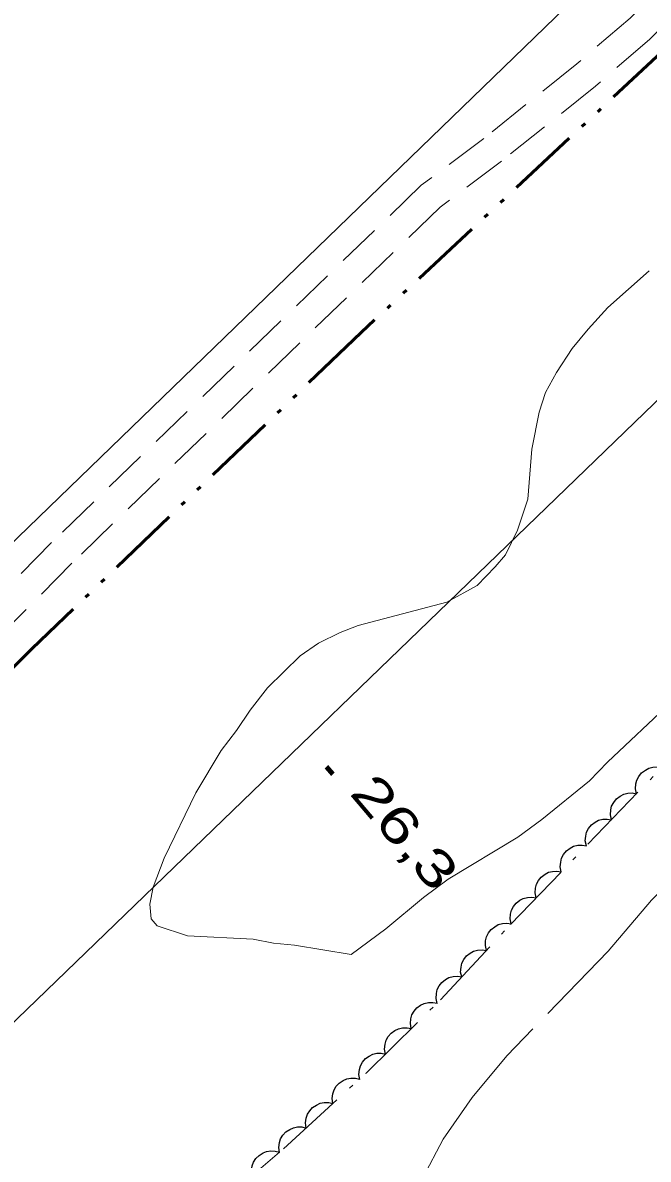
# Model space of a CAD drawing. Extents: x 386081 to 389416, y 5130568 to 5134082.
# Drawn here: x 388424.6 to 388476.5, y 5132050.5 to 5132144.7 of the extents above; entities that cross this region are included whole.
import ezdxf

# ---------------------------------------------------------------- set-up
doc = ezdxf.new("R2010")
doc.units = 0
doc.header["$LTSCALE"] = 1.2
for name, pattern in [('DASH_DOUBLE_DOT', [9.2, 5, -1.2, 0.3, -1.2, 0.3, -1.2]), ('DOT_DASHED', [7.7, 5, -1.2, 0.3, -1.2]), ('LONG_DASHED', [7.5, 6, -1.5]), ('MEDIUM_DASHED', [4.5, 3, -1.5])]:
    doc.linetypes.add(name, pattern=pattern)
for name, color, linetype, lineweight in [('19', 7, 'Continuous', 13), ('2', 7, 'Continuous', 13), ('3', 7, 'Continuous', 140), ('36', 7, 'Continuous', 13), ('4', 7, 'DASH_DOUBLE_DOT', 53), ('44', 7, 'Continuous', 25)]:
    doc.layers.add(name, color=color, linetype=linetype, lineweight=lineweight)

msp = doc.modelspace()

# ---------------------------------------------------------------- linework, layer by layer
at = {"layer": '19', "linetype": 'MEDIUM_DASHED'}
for points in [[(388608.96, 5132275.9), (388601.6, 5132268.65), (388594.54, 5132262.24), (388588.32, 5132256.25), (388574.5, 5132243.55), (388566.78, 5132236.76), (388553.7, 5132223.34), (388540.56, 5132210.87), (388527.16, 5132198.47), (388518.1, 5132189.74), (388507.58, 5132178.91), (388493.24, 5132164.33), (388483.52, 5132153.54), (388474.99, 5132145.13), (388470.56, 5132141.32), (388462.84, 5132135.15), (388457.65, 5132131.26), (388426.97, 5132101.62), (388404.11, 5132078.55), (388385.25, 5132060.23), (388366.43, 5132041.79)], [(388610.62, 5132274.17), (388603.25, 5132266.91), (388596.17, 5132260.48), (388589.96, 5132254.5), (388576.11, 5132241.76), (388568.44, 5132235.01), (388555.38, 5132221.63), (388542.21, 5132209.12), (388528.81, 5132196.72), (388519.8, 5132188.04), (388494.98, 5132162.68), (388490.35, 5132157.62), (388485.27, 5132151.88), (388476.61, 5132143.37), (388472.1, 5132139.47), (388464.31, 5132133.25), (388459.21, 5132129.44), (388428.66, 5132099.91), (388405.8, 5132076.86), (388368.09, 5132040.05)]]:
    msp.add_lwpolyline(points, dxfattribs=at)
at = {"layer": '2', "linetype": 'LONG_DASHED'}
msp.add_lwpolyline([(388523.47, 5132130.03), (388525.87, 5132130.98), (388527.07, 5132131.24), (388527.79, 5132131.01), (388528.03, 5132130.77), (388528.28, 5132130.04), (388528.04, 5132129.31), (388527.56, 5132128.32), (388526.37, 5132126.11), (388520.63, 5132118.23), (388513.44, 5132110.82), (388504.1, 5132100.19), (388476.76, 5132071.95), (388473.16, 5132067.74), (388464.75, 5132059.06), (388461.87, 5132055.59), (388459.47, 5132052.13), (388457.79, 5132048.93)], dxfattribs=at)
at = {"layer": '2'}
for points in [[(388451.83, 5132067.45), (388454.72, 5132069.58), (388457.84, 5132072.19), (388459.89, 5132073.69), (388465.66, 5132077.2), (388467.65, 5132078.64), (388471.61, 5132081.87), (388473.11, 5132083.42), (388478.39, 5132088.39), (388481.88, 5132091.98), (388485.89, 5132096.49), (388488.29, 5132098.72), (388494.11, 5132103.51), (388496.75, 5132106.23), (388501.13, 5132110.02), (388502.75, 5132111.32), (388511.97, 5132119.87), (388514.37, 5132122.22), (388516.77, 5132124.2), (388518.98, 5132126.25), (388523.47, 5132130.03)], [(388476.55, 5132124.15), (388473.12, 5132121.11), (388471.5, 5132119.32), (388470.18, 5132117.71), (388468.87, 5132115.74), (388467.97, 5132114.08), (388467.43, 5132112.43), (388466.84, 5132109.37), (388466.49, 5132105.22), (388465.65, 5132102.64), (388464.63, 5132100.61), (388463.79, 5132099.62), (388462.29, 5132098.07), (388459.76, 5132096.69), (388452.42, 5132094.75), (388450.91, 5132094.17), (388449.11, 5132093.29), (388447.6, 5132092.23), (388444.9, 5132089.56), (388443.46, 5132087.71), (388442.32, 5132086.04), (388441.05, 5132084.37), (388438.95, 5132080.86), (388436.31, 5132075.44), (388435.41, 5132073.05), (388435.12, 5132071.64), (388435.24, 5132070.42), (388435.72, 5132069.82), (388438.26, 5132069), (388443.69, 5132068.73), (388445.38, 5132068.39), (388447.13, 5132068.23), (388451.83, 5132067.45)]]:
    msp.add_lwpolyline(points, dxfattribs=at)
at = {"layer": '3'}
msp.add_line((388449.79, 5132083.03), (388450.3, 5132082.42), dxfattribs=at)
at = {"layer": '36', "lineweight": 25}
for points in [[(387556.24, 5131263.48), (387630.23, 5131333.84), (387913.32, 5131607.74), (388190.17, 5131875.78), (388476.11, 5132152.28), (388734, 5132401.95), (388752.8, 5132419.88)], [(388771.01, 5132397.91), (388761.9, 5132388.83), (388496, 5132131.53), (388210.06, 5131855.46), (387933.77, 5131587.05), (387650.79, 5131312.73), (387574.6, 5131241.62)]]:
    msp.add_lwpolyline(points, dxfattribs=at)
at = {"layer": '4'}
msp.add_lwpolyline([(388509.84, 5132173.5), (388498.09, 5132162.32), (388486.08, 5132150.21), (388452.65, 5132119.04), (388425.34, 5132092.82), (388408.71, 5132076.16), (388380.87, 5132048.93), (388336.66, 5132007.11), (388316.82, 5131987.41), (388286.04, 5131957.9), (388265.6, 5131938.66), (388258.2, 5131931.33), (388243.56, 5131917.24), (388188.2, 5131863.19), (388175.4, 5131851.16), (388167.99, 5131843.08), (388143.47, 5131819.66), (388122.41, 5131799.09), (388099.68, 5131777.22), (388082.54, 5131761.33), (388068.7, 5131748.19), (388040.7, 5131721.46), (388032.5, 5131713.26)], dxfattribs=at)
at = {"layer": '44', "linetype": 'DOT_DASHED', "lineweight": 13}
msp.add_lwpolyline([(388441.32, 5132047.18), (388446.22, 5132051.34), (388453.07, 5132057.61), (388459.25, 5132063.7), (388465.06, 5132069.94), (388478.31, 5132083.69), (388487.23, 5132090.57), (388487.54, 5132090.98), (388510.95, 5132113.76), (388514.74, 5132117.93), (388520.87, 5132124.21), (388526.34, 5132129.3), (388536.32, 5132138.16)], dxfattribs=at)
at = {"layer": '44'}
for points in [[(388475.51, 5132080.79), (388475.43, 5132081.2), (388475.46, 5132081.6), (388475.53, 5132081.92), (388475.7, 5132082.23), (388475.94, 5132082.52), (388476.25, 5132082.75), (388476.53, 5132082.91), (388476.87, 5132082.99), (388477.24, 5132083.01), (388477.6, 5132082.95)], [(388473.43, 5132078.63), (388473.35, 5132079.04), (388473.38, 5132079.44), (388473.45, 5132079.76), (388473.62, 5132080.07), (388473.86, 5132080.36), (388474.16, 5132080.59), (388474.45, 5132080.75), (388474.79, 5132080.83), (388475.16, 5132080.85), (388475.51, 5132080.79)], [(388471.35, 5132076.47), (388471.26, 5132076.88), (388471.3, 5132077.28), (388471.37, 5132077.6), (388471.54, 5132077.91), (388471.77, 5132078.2), (388472.08, 5132078.43), (388472.36, 5132078.59), (388472.71, 5132078.67), (388473.08, 5132078.69), (388473.43, 5132078.63)], [(388469.27, 5132074.31), (388469.18, 5132074.72), (388469.22, 5132075.12), (388469.29, 5132075.44), (388469.46, 5132075.75), (388469.69, 5132076.04), (388470, 5132076.27), (388470.28, 5132076.43), (388470.63, 5132076.51), (388471, 5132076.53), (388471.35, 5132076.47)], [(388467.19, 5132072.15), (388467.1, 5132072.56), (388467.14, 5132072.96), (388467.21, 5132073.28), (388467.38, 5132073.59), (388467.61, 5132073.88), (388467.92, 5132074.11), (388468.2, 5132074.27), (388468.54, 5132074.35), (388468.91, 5132074.37), (388469.27, 5132074.31)], [(388465.11, 5132069.99), (388465.02, 5132070.4), (388465.05, 5132070.8), (388465.13, 5132071.12), (388465.3, 5132071.43), (388465.53, 5132071.72), (388465.84, 5132071.95), (388466.12, 5132072.11), (388466.46, 5132072.19), (388466.83, 5132072.21), (388467.19, 5132072.15)], [(388463.06, 5132067.79), (388462.97, 5132068.2), (388462.99, 5132068.6), (388463.06, 5132068.93), (388463.23, 5132069.24), (388463.45, 5132069.53), (388463.76, 5132069.76), (388464.04, 5132069.93), (388464.38, 5132070.02), (388464.75, 5132070.04), (388465.1, 5132069.99)], [(388461.02, 5132065.6), (388460.92, 5132066), (388460.95, 5132066.41), (388461.02, 5132066.73), (388461.18, 5132067.04), (388461.41, 5132067.33), (388461.71, 5132067.57), (388461.99, 5132067.74), (388462.33, 5132067.82), (388462.7, 5132067.85), (388463.06, 5132067.79)], [(388458.97, 5132063.4), (388458.88, 5132063.81), (388458.91, 5132064.21), (388458.97, 5132064.54), (388459.14, 5132064.85), (388459.37, 5132065.14), (388459.67, 5132065.37), (388459.95, 5132065.54), (388460.29, 5132065.62), (388460.66, 5132065.65), (388461.02, 5132065.6)], [(388456.82, 5132061.31), (388456.75, 5132061.72), (388456.79, 5132062.12), (388456.87, 5132062.44), (388457.05, 5132062.75), (388457.29, 5132063.03), (388457.6, 5132063.25), (388457.89, 5132063.4), (388458.24, 5132063.47), (388458.61, 5132063.48), (388458.96, 5132063.41)], [(388454.69, 5132059.2), (388454.61, 5132059.61), (388454.65, 5132060.02), (388454.73, 5132060.34), (388454.91, 5132060.64), (388455.15, 5132060.92), (388455.47, 5132061.14), (388455.75, 5132061.3), (388456.1, 5132061.37), (388456.47, 5132061.38), (388456.82, 5132061.31)], [(388452.55, 5132057.1), (388452.47, 5132057.51), (388452.52, 5132057.91), (388452.6, 5132058.23), (388452.78, 5132058.53), (388453.02, 5132058.82), (388453.33, 5132059.03), (388453.62, 5132059.19), (388453.96, 5132059.26), (388454.33, 5132059.27), (388454.69, 5132059.2)], [(388450.32, 5132055.09), (388450.26, 5132055.5), (388450.32, 5132055.91), (388450.41, 5132056.22), (388450.6, 5132056.52), (388450.85, 5132056.79), (388451.17, 5132057), (388451.46, 5132057.15), (388451.81, 5132057.2), (388452.18, 5132057.2), (388452.53, 5132057.12)], [(388448.1, 5132053.06), (388448.04, 5132053.48), (388448.1, 5132053.88), (388448.2, 5132054.2), (388448.39, 5132054.49), (388448.63, 5132054.77), (388448.96, 5132054.97), (388449.25, 5132055.12), (388449.6, 5132055.18), (388449.97, 5132055.17), (388450.32, 5132055.09)], [(388445.89, 5132051.04), (388445.83, 5132051.45), (388445.89, 5132051.85), (388445.98, 5132052.17), (388446.17, 5132052.47), (388446.42, 5132052.74), (388446.74, 5132052.95), (388447.04, 5132053.09), (388447.38, 5132053.15), (388447.75, 5132053.15), (388448.1, 5132053.06)], [(388443.59, 5132049.11), (388443.55, 5132049.52), (388443.62, 5132049.92), (388443.73, 5132050.24), (388443.93, 5132050.53), (388444.19, 5132050.79), (388444.52, 5132050.99), (388444.81, 5132051.12), (388445.16, 5132051.16), (388445.53, 5132051.15), (388445.88, 5132051.05)]]:
    msp.add_lwpolyline(points, dxfattribs=at)

# ---------------------------------------------------------------- texts
at = {"layer": '3', "width": 1.4}
msp.add_text('26,3   ', height=3, rotation=310.294, dxfattribs=at).set_placement((388451.62, 5132080.81))

doc.saveas('drawing.dxf')
